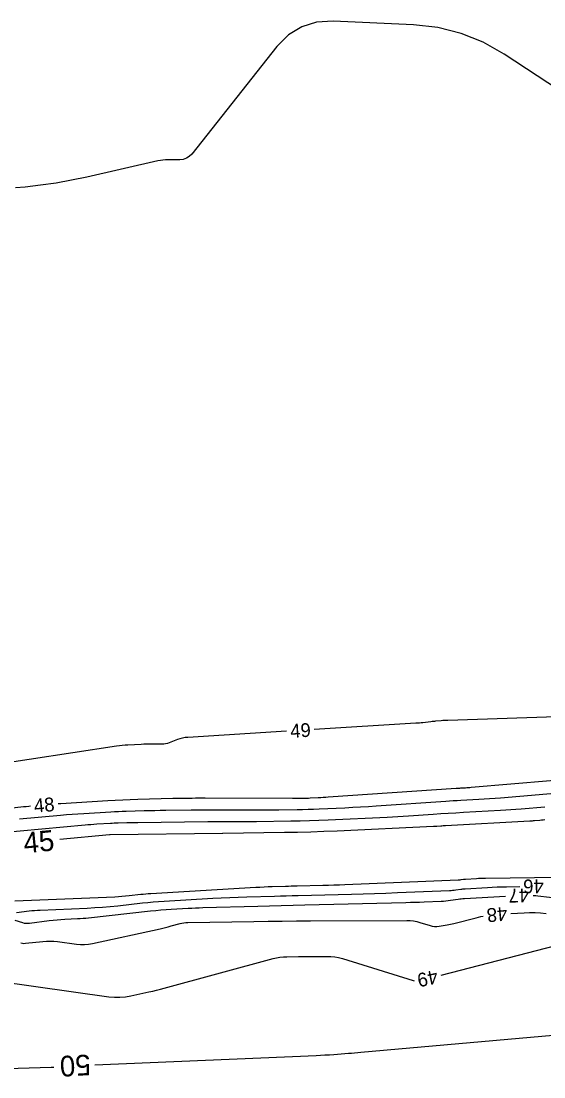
# Model space of a CAD drawing. Extents: x 2384780 to 2405861, y 547869 to 573706.
# Drawn here: x 2396095.9 to 2396171.7, y 552590.6 to 552743.6 of the extents above; entities that cross this region are included whole.
import ezdxf

# ---------------------------------------------------------------- set-up
doc = ezdxf.new("R2010")
doc.units = 0
doc.layers.add('Old_Level_60', color=7, linetype='Continuous')
doc.layers.add('Old_Level_61', color=7, linetype='Continuous')

msp = doc.modelspace()

# ---------------------------------------------------------------- linework, layer by layer
at = {"layer": 'Old_Level_60'}
for points in [[(2396189.29, 552643.31275), (2396157.788, 552642.249), (2396157.5455, 552642.239), (2396157.30325, 552642.22575), (2396157.06125, 552642.20925), (2396156.81925, 552642.189), (2396156.0295, 552642.118), (2396155.86025, 552642.10225), (2396155.69125, 552642.08525), (2396155.52225, 552642.067), (2396155.3535, 552642.0475), (2396154.17625, 552641.9085), (2396153.92375, 552641.8805), (2396153.671, 552641.856), (2396153.41775, 552641.83525), (2396153.1645, 552641.81775), (2396138.424, 552640.91125)], [(2396134.4315, 552640.66575), (2396120.10725, 552639.785), (2396119.72, 552639.74625), (2396119.339, 552639.67825), (2396118.96475, 552639.58075), (2396118.59675, 552639.45375), (2396117.40525, 552638.99125), (2396117.1475, 552638.90475), (2396116.88525, 552638.843), (2396116.61825, 552638.80625), (2396116.34675, 552638.79425), (2396114.737, 552638.79725), (2396114.39225, 552638.79575), (2396114.0475, 552638.79), (2396113.70275, 552638.78), (2396113.35825, 552638.76575), (2396111.42225, 552638.67325), (2396111.008, 552638.64825), (2396110.59475, 552638.6125), (2396110.1825, 552638.56625), (2396109.77125, 552638.50925), (2396090.693, 552635.6175)], [(2396178.437, 552633.97375), (2396161.20525, 552632.4985), (2396160.98925, 552632.481), (2396160.773, 552632.465), (2396160.55675, 552632.4505), (2396160.3405, 552632.438), (2396159.63325, 552632.399), (2396159.48175, 552632.3905), (2396159.3305, 552632.3815), (2396159.179, 552632.37175), (2396159.0275, 552632.36175), (2396140.4615, 552631.08775), (2396140.102, 552631.064), (2396139.74225, 552631.04225), (2396139.3825, 552631.0225), (2396139.02275, 552631.00475), (2396137.847, 552630.95), (2396137.595, 552630.93925), (2396137.343, 552630.93075), (2396137.09075, 552630.92425), (2396136.8385, 552630.91975), (2396136.00525, 552630.90875), (2396135.8265, 552630.90675), (2396135.648, 552630.9055), (2396135.4695, 552630.905), (2396135.29075, 552630.90525), (2396122.60375, 552630.949), (2396122.138, 552630.9495), (2396121.67225, 552630.94825), (2396121.20675, 552630.94525), (2396120.741, 552630.94025), (2396119.21975, 552630.921), (2396118.894, 552630.91625), (2396118.568, 552630.91025), (2396118.242, 552630.90325), (2396117.91625, 552630.895), (2396112.83775, 552630.758), (2396111.7495, 552630.72425), (2396110.662, 552630.68175), (2396109.5745, 552630.63025), (2396108.48775, 552630.57025), (2396101.693, 552630.16725), (2396101.284, 552630.14125)], [(2396174.95975, 552631.80675), (2396165.4275, 552630.99075), (2396164.64025, 552630.92625), (2396163.8525, 552630.868), (2396163.0645, 552630.81575), (2396162.276, 552630.76925), (2396159.69975, 552630.628), (2396159.14775, 552630.59675), (2396158.59575, 552630.5635), (2396158.044, 552630.5285), (2396157.4925, 552630.49175), (2396147.43125, 552629.80125), (2396146.2905, 552629.72625), (2396145.1495, 552629.65725), (2396144.008, 552629.59475), (2396142.86625, 552629.53825), (2396139.13575, 552629.3645), (2396138.33625, 552629.3305), (2396137.5365, 552629.30325), (2396136.73675, 552629.28275), (2396135.9365, 552629.26875), (2396133.2925, 552629.23375), (2396132.72575, 552629.22725), (2396132.15925, 552629.2235), (2396131.5925, 552629.22175), (2396131.026, 552629.2225), (2396125.075, 552629.243), (2396123.9495, 552629.2445), (2396122.82425, 552629.24175), (2396121.699, 552629.23425), (2396120.57375, 552629.22225), (2396116.89825, 552629.1755), (2396116.1105, 552629.164), (2396115.323, 552629.14975), (2396114.5355, 552629.13275), (2396113.748, 552629.113), (2396111.1535, 552629.04275), (2396110.59775, 552629.0255), (2396110.042, 552629.004), (2396109.4865, 552628.97775), (2396108.93125, 552628.947), (2396105.01125, 552628.7145), (2396104.1715, 552628.66125), (2396103.33225, 552628.60075), (2396102.49375, 552628.53325), (2396101.6555, 552628.45875), (2396095.7145, 552627.90475)], [(2396171.88175, 552629.67375), (2396168.418, 552629.37725), (2396167.6755, 552629.3165), (2396166.93275, 552629.2615), (2396166.1895, 552629.21225), (2396165.44575, 552629.1685), (2396160.05375, 552628.87275), (2396158.9575, 552628.81075), (2396157.86125, 552628.74475), (2396156.7655, 552628.67525), (2396155.67, 552628.602), (2396152.09125, 552628.3565), (2396151.3245, 552628.306), (2396150.55725, 552628.2595), (2396149.78975, 552628.2175), (2396149.022, 552628.17975), (2396140.44625, 552627.78), (2396139.0885, 552627.72225), (2396137.73025, 552627.676), (2396136.3715, 552627.641), (2396135.01275, 552627.61725), (2396130.0785, 552627.552), (2396129.3745, 552627.544), (2396128.6705, 552627.53925), (2396127.96625, 552627.53725), (2396127.26225, 552627.538), (2396124.962, 552627.546), (2396124.46925, 552627.54675), (2396123.97625, 552627.5455), (2396123.4835, 552627.54225), (2396122.9905, 552627.537), (2396112.87475, 552627.40825), (2396112.47625, 552627.4025), (2396112.07775, 552627.39525), (2396111.67925, 552627.38675), (2396111.281, 552627.37675), (2396109.97975, 552627.3415), (2396109.70075, 552627.333), (2396109.42225, 552627.322), (2396109.1435, 552627.30875), (2396108.865, 552627.2935), (2396106.89275, 552627.1765), (2396106.47025, 552627.14975), (2396106.04825, 552627.11925), (2396105.62625, 552627.08525), (2396105.2045, 552627.04775), (2396092.605, 552625.873)], [(2396097.2995, 552629.793), (2396097.03075, 552629.7665), (2396096.6545, 552629.72825), (2396096.27875, 552629.68875), (2396092.6255, 552629.2975)], [(2396095.273, 552614.37075), (2396097.10375, 552614.6155), (2396097.4965, 552614.6635), (2396097.89, 552614.7025), (2396098.2845, 552614.7325), (2396098.6795, 552614.7535), (2396105.50725, 552615.039), (2396106.617, 552615.095), (2396107.72525, 552615.1695), (2396108.83225, 552615.26275), (2396109.93775, 552615.37475), (2396113.5465, 552615.7715), (2396114.32025, 552615.8515), (2396115.09475, 552615.922), (2396115.87025, 552615.98275), (2396116.6465, 552616.03375), (2396123.72025, 552616.4535), (2396124.94875, 552616.5215), (2396126.17775, 552616.58), (2396127.407, 552616.629), (2396128.63675, 552616.66825), (2396132.6545, 552616.781), (2396133.5155, 552616.8045), (2396134.3765, 552616.8275), (2396135.2375, 552616.84925), (2396136.09875, 552616.87025), (2396143.8425, 552617.05475), (2396145.502, 552617.09775), (2396147.161, 552617.14775), (2396148.81975, 552617.205), (2396150.4785, 552617.269), (2396158.0485, 552617.57775), (2396158.27325, 552617.58975), (2396158.4975, 552617.608), (2396158.72125, 552617.63225), (2396158.9445, 552617.66275), (2396159.67275, 552617.7715), (2396159.829, 552617.793), (2396159.9855, 552617.811), (2396160.1425, 552617.8255), (2396160.29975, 552617.8365), (2396163.54425, 552618.0265), (2396164.23975, 552618.06325), (2396164.9355, 552618.092), (2396165.6315, 552618.11275), (2396166.32775, 552618.1255), (2396168.22575, 552618.14975)], [(2396095.02625, 552613.2935), (2396096.147, 552612.92975), (2396096.3885, 552612.86575), (2396096.6325, 552612.82975), (2396096.879, 552612.8215), (2396097.12825, 552612.841), (2396100.02, 552613.2275), (2396100.58125, 552613.296), (2396101.14325, 552613.35175), (2396101.70675, 552613.3945), (2396102.271, 552613.4245), (2396104.11675, 552613.50175), (2396104.512, 552613.52175), (2396104.90675, 552613.54825), (2396105.301, 552613.5815), (2396105.69475, 552613.62125), (2396114.6965, 552614.61075), (2396115.44525, 552614.68825), (2396116.195, 552614.75625), (2396116.9455, 552614.815), (2396117.69675, 552614.8645), (2396120.1525, 552615.01025), (2396120.67875, 552615.03925), (2396121.205, 552615.0645), (2396121.73175, 552615.08525), (2396122.2585, 552615.10225), (2396130.2295, 552615.32575), (2396131.93775, 552615.37275), (2396133.646, 552615.41775), (2396135.354, 552615.46125), (2396137.06225, 552615.50275), (2396151.7065, 552615.85175), (2396152.375, 552615.869), (2396153.04375, 552615.88925), (2396153.71225, 552615.91225), (2396154.3805, 552615.938), (2396156.81625, 552616.03725), (2396157.1575, 552616.05575), (2396157.498, 552616.0835), (2396157.8375, 552616.12025), (2396158.176, 552616.16625), (2396159.28075, 552616.3315), (2396159.51775, 552616.36425), (2396159.7555, 552616.3915), (2396159.9935, 552616.4135), (2396160.23225, 552616.43025), (2396166.158, 552616.77725)], [(2396170.15625, 552616.86275), (2396170.24125, 552616.85975), (2396170.5525, 552616.8385), (2396170.86325, 552616.8075), (2396174.2395, 552616.415)], [(2396095.87125, 552609.971), (2396096.10675, 552609.92975), (2396096.3455, 552609.91575), (2396096.58725, 552609.92875), (2396099.0885, 552610.202), (2396099.62425, 552610.244), (2396100.1595, 552610.253), (2396100.69425, 552610.2285), (2396101.22875, 552610.171), (2396103.94875, 552609.79325), (2396104.53075, 552609.73825), (2396105.1105, 552609.735), (2396105.68825, 552609.784), (2396106.264, 552609.88475), (2396116.06625, 552612.0455), (2396116.46925, 552612.137), (2396116.87125, 552612.233), (2396117.27175, 552612.334), (2396117.67125, 552612.4395), (2396118.9745, 552612.79225), (2396119.255, 552612.859), (2396119.53825, 552612.90775), (2396119.82375, 552612.93875), (2396120.11175, 552612.95225), (2396129.6845, 552613.096), (2396131.73575, 552613.124), (2396133.78725, 552613.14675), (2396135.83875, 552613.16375), (2396137.89025, 552613.1755), (2396151.87475, 552613.2365), (2396152.3485, 552613.22075), (2396152.817, 552613.1695), (2396153.28025, 552613.0825), (2396153.73825, 552612.96), (2396155.22575, 552612.50175), (2396155.54575, 552612.4225), (2396155.86825, 552612.3815), (2396156.1935, 552612.3785), (2396156.52125, 552612.4135), (2396157.68625, 552612.6055), (2396157.93525, 552612.6495), (2396158.183, 552612.69875), (2396158.42975, 552612.75325), (2396158.6755, 552612.8135), (2396161.892, 552613.63775), (2396162.584, 552613.798), (2396162.93125, 552613.8615)], [(2396166.91175, 552614.2235), (2396168.859, 552614.3475), (2396169.655, 552614.3795), (2396170.45, 552614.37375), (2396171.2435, 552614.33025), (2396172.036, 552614.249)], [(2396156.8175, 552605.32075), (2396173.4535, 552609.58475)], [(2396092.52975, 552604.4235), (2396108.65225, 552602.1845), (2396109.4575, 552602.1085), (2396110.26, 552602.10425), (2396111.05975, 552602.17175), (2396111.8565, 552602.31125), (2396114.455, 552602.884), (2396115.011, 552603.01), (2396115.56525, 552603.1425), (2396116.11825, 552603.28175), (2396116.66925, 552603.4275), (2396132.461, 552607.7015), (2396132.95675, 552607.8195), (2396133.45675, 552607.90575), (2396133.9615, 552607.96075), (2396134.4705, 552607.98425), (2396136.1405, 552608.00925), (2396136.4985, 552608.01425), (2396136.85625, 552608.018), (2396137.21425, 552608.021), (2396137.572, 552608.02325), (2396140.258, 552608.03475), (2396140.83025, 552608.01575), (2396141.39625, 552607.95375), (2396141.956, 552607.84875), (2396142.509, 552607.70075), (2396152.758, 552604.542), (2396152.9075, 552604.505), (2396152.91725, 552604.50375)]]:
    msp.add_lwpolyline(points, dxfattribs=at)
at = {"layer": 'Old_Level_61'}
for points in [[(2396181.8495, 552728.404), (2396165.99, 552738.80475), (2396162.92225, 552740.54425), (2396159.70875, 552741.83475), (2396156.3495, 552742.67625), (2396152.84475, 552743.0685), (2396141.1575, 552743.6165), (2396138.77125, 552743.47375), (2396136.62125, 552742.811), (2396134.7075, 552741.628), (2396133.02975, 552739.925), (2396120.6575, 552724.3505), (2396120.30375, 552723.9885), (2396119.90025, 552723.73), (2396119.4465, 552723.57475), (2396118.943, 552723.523), (2396117.21675, 552723.523), (2396116.848, 552723.51275), (2396116.4815, 552723.482), (2396116.1175, 552723.4305), (2396115.75575, 552723.3585), (2396105.442, 552721.0075), (2396103.22625, 552720.5395), (2396100.99875, 552720.14325), (2396098.75975, 552719.8185), (2396096.50925, 552719.56525), (2396095.13525, 552719.43275)], [(2396171.84725, 552627.8025), (2396171.608, 552627.78125), (2396171.369, 552627.7605), (2396171.12975, 552627.74), (2396170.3485, 552627.673), (2396170.181, 552627.6595), (2396170.0135, 552627.647), (2396169.84575, 552627.63575), (2396169.678, 552627.626), (2396157.47475, 552626.9565), (2396157.3005, 552626.9465), (2396157.12625, 552626.936), (2396156.952, 552626.925), (2396156.77775, 552626.9135), (2396156.209, 552626.87425), (2396156.087, 552626.86625), (2396155.96525, 552626.859), (2396155.84325, 552626.85225), (2396155.72125, 552626.84625), (2396141.744, 552626.19475), (2396139.834, 552626.11375), (2396137.92375, 552626.0485), (2396136.013, 552625.99925), (2396134.10175, 552625.966), (2396125.19775, 552625.848), (2396125.18975, 552625.848), (2396125.1815, 552625.848), (2396125.1735, 552625.848), (2396125.1655, 552625.848), (2396125.1395, 552625.848), (2396125.13375, 552625.848), (2396125.12825, 552625.848), (2396125.12275, 552625.848), (2396125.117, 552625.848), (2396108.84175, 552625.641), (2396108.837, 552625.641), (2396108.8325, 552625.641), (2396108.828, 552625.64075), (2396108.8235, 552625.64075), (2396108.80875, 552625.64025), (2396108.8055, 552625.64025), (2396108.8025, 552625.64), (2396108.79925, 552625.64), (2396108.796, 552625.63975), (2396108.7735, 552625.6385), (2396108.76875, 552625.63825), (2396108.764, 552625.63775), (2396108.75925, 552625.6375), (2396108.7545, 552625.637), (2396101.55075, 552624.96525)], [(2396095.00425, 552616.07875), (2396109.51, 552616.68575), (2396110.029, 552616.71175), (2396110.54725, 552616.74675), (2396111.06475, 552616.79025), (2396111.58175, 552616.84275), (2396113.2695, 552617.02825), (2396113.6315, 552617.06575), (2396113.99375, 552617.0985), (2396114.35625, 552617.127), (2396114.71925, 552617.15075), (2396129.96325, 552618.0555), (2396130.55625, 552618.0885), (2396131.1495, 552618.11675), (2396131.74275, 552618.14025), (2396132.3365, 552618.15925), (2396134.276, 552618.21375), (2396134.69175, 552618.225), (2396135.10725, 552618.236), (2396135.523, 552618.24675), (2396135.9385, 552618.25675), (2396139.677, 552618.34575), (2396140.478, 552618.3665), (2396141.27875, 552618.39075), (2396142.0795, 552618.41825), (2396142.88025, 552618.44925), (2396159.2805, 552619.118), (2396159.389, 552619.124), (2396159.49725, 552619.13275), (2396159.60525, 552619.1445), (2396159.713, 552619.159), (2396160.0645, 552619.2115), (2396160.14, 552619.222), (2396160.2155, 552619.23075), (2396160.29125, 552619.23775), (2396160.36725, 552619.243), (2396161.9335, 552619.33475), (2396162.26925, 552619.3525), (2396162.605, 552619.36625), (2396162.941, 552619.37625), (2396163.27725, 552619.3825), (2396173.93475, 552619.5175)], [(2396106.6405, 552592.32525), (2396138.68525, 552593.6755), (2396139.3315, 552593.70525), (2396139.9775, 552593.74), (2396140.62325, 552593.78), (2396141.2685, 552593.82475), (2396143.3765, 552593.9795), (2396143.828, 552594.0135), (2396144.2795, 552594.04925), (2396144.73075, 552594.0865), (2396145.182, 552594.1255), (2396176.8795, 552596.927)], [(2396077.987, 552591.2765), (2396100.28225, 552591.9585), (2396100.483, 552591.96575), (2396100.6515, 552591.97375)]]:
    msp.add_lwpolyline(points, dxfattribs=at)

# ---------------------------------------------------------------- texts
at = {"layer": 'Old_Level_60'}
for s, rotation, p in [('49', 3.5190083, (2396135.01175, 552639.6995)), ('48', 4.9952333, (2396097.87975, 552628.85275)), ('47', 181.2255139, (2396169.56775, 552617.88375)), ('46', 180.3182694, (2396171.70025, 552619.18325)), ('48', 185.1939611, (2396166.323, 552615.22825)), ('49', 191.8283778, (2396156.124, 552606.10625))]:
    msp.add_text(s, height=2, rotation=rotation, dxfattribs=at).set_placement(p)
at = {"layer": 'Old_Level_61'}
for s, rotation, p in [('45', 5.3265, (2396096.40975, 552622.9795)), ('50', 183.3589694, (2396105.91375, 552593.8255))]:
    msp.add_text(s, height=3, rotation=rotation, dxfattribs=at).set_placement(p)

doc.saveas('drawing.dxf')
